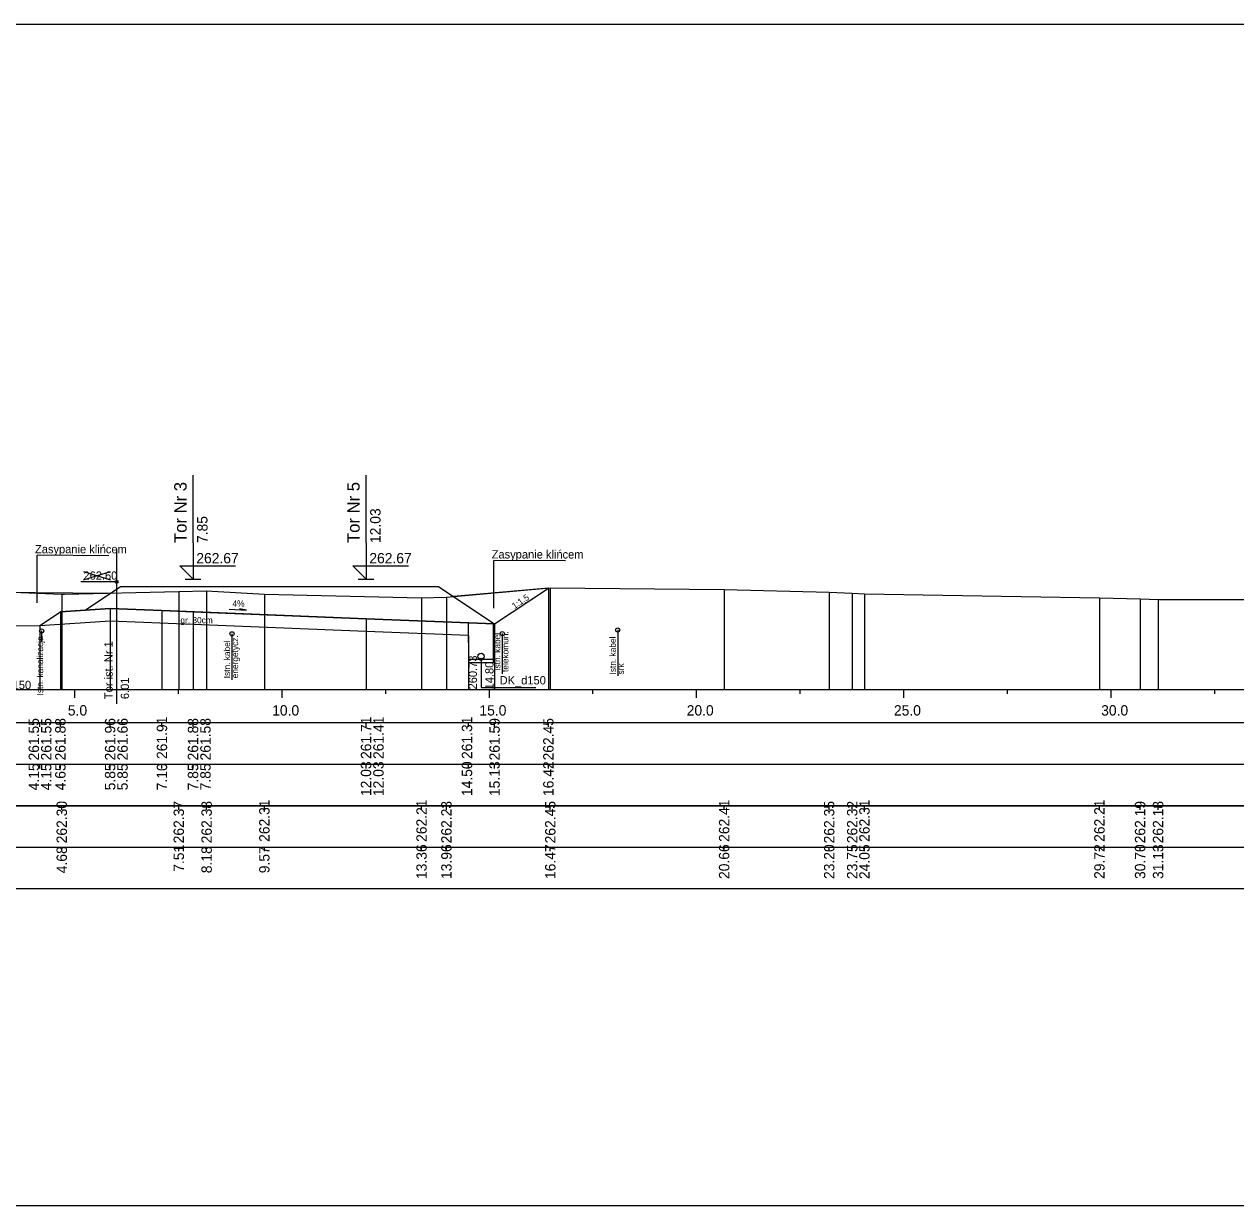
# Model space of a CAD drawing. Extents: x 6516023 to 6560129, y 5513077 to 5529206.
# Drawn here: x 6518624.69 to 6518653.92, y 5514484.66 to 5514513.16 of the extents above; entities that cross this region are included whole.
import ezdxf

# ---------------------------------------------------------------- set-up
doc = ezdxf.new("R2010")
doc.units = 0
for name, color, linetype in [('IR_default', 7, 'Continuous'), ('TOR_PRZEK_P-kable', 7, 'Continuous'), ('TOR_PRZEK_P-komponent', 7, 'Continuous'), ('TOR_PRZEK_P-odwodnienie', 7, 'Continuous'), ('TOR_PRZEK_P-opisy', 7, 'Continuous'), ('TOR_PRZEK_P-tabelka istniejace', 7, 'Continuous'), ('TOR_PRZEK_P-tabelka projektowane', 7, 'Continuous'), ('TOR_PRZEK_P-teren istniejacy', 7, 'Continuous'), ('TOR_PRZEK_P-tory istniejace', 7, 'Continuous'), ('TOR_PRZEK_P-tory projektowane', 7, 'Continuous'), ('TOR_PRZEK_P-uklad odniesienia', 7, 'Continuous'), ('TOR_PRZEK_P-warstwa ochronna I', 7, 'Continuous'), ('TOR_PRZEK_P-warstwa ochronna II', 7, 'Continuous'), ('TOR_RAMKI-ramka+tabelka 1', 7, 'Continuous')]:
    doc.layers.add(name, color=color, linetype=linetype)

msp = doc.modelspace()

# ---------------------------------------------------------------- linework, layer by layer
at = {"layer": 'IR_default'}
msp.add_lwpolyline([(6518625.564, 5514498.986), (6518626.162, 5514499.024), (6518626.838, 5514499.475), (6518627.014, 5514499.592), (6518629.709, 5514499.592), (6518630.514, 5514499.592), (6518631.035, 5514499.592), (6518631.188, 5514499.592), (6518633.883, 5514499.592), (6518634.688, 5514499.592), (6518635.729, 5514498.898), (6518636.039, 5514498.691), (6518637.337, 5514499.556)], dxfattribs=at)
at = {"layer": 'TOR_PRZEK_P-kable'}
for p, q in [((6518625.112, 5514498.522), (6518625.112, 5514498.252)), ((6518629.704, 5514498.453), (6518629.704, 5514497.343)), ((6518636.225, 5514498.458), (6518636.225, 5514497.484)), ((6518639.011, 5514498.545), (6518639.011, 5514497.435))]:
    msp.add_line(p, q, dxfattribs=at)
for centre in [(6518625.112, 5514498.522), (6518629.704, 5514498.453), (6518636.225, 5514498.458), (6518639.011, 5514498.545)]:
    msp.add_circle(centre, 0.05, dxfattribs=at)
at = {"layer": 'TOR_PRZEK_P-komponent'}
for p, q in [((6518637.337, 5514499.556), (6518635.045, 5514499.354)), ((6518622.855, 5514499.465), (6518626.776, 5514499.434)), ((6518635.045, 5514499.354), (6518635.045, 5514499.354))]:
    msp.add_line(p, q, dxfattribs=at)
msp.add_lwpolyline([(6518625.067, 5514498.654), (6518625.067, 5514498.654), (6518625.067, 5514498.654), (6518625.564, 5514498.986), (6518626.162, 5514499.024), (6518627.014, 5514499.592), (6518630.514, 5514499.592), (6518631.188, 5514499.592), (6518634.688, 5514499.592), (6518636.039, 5514498.691), (6518632.938, 5514498.815), (6518628.014, 5514499.012), (6518626.764, 5514499.062), (6518626.162, 5514499.024), (6518625.564, 5514498.986)], dxfattribs=at)
at = {"layer": 'TOR_PRZEK_P-odwodnienie'}
for p, q in [((6518635.415, 5514497.754), (6518635.412, 5514498.716)), ((6518636.015, 5514497.756), (6518636.012, 5514498.692)), ((6518636.014, 5514497.835), (6518635.414, 5514497.835)), ((6518636.015, 5514497.755), (6518635.415, 5514497.755))]:
    msp.add_line(p, q, dxfattribs=at)
msp.add_lwpolyline([(6518635.714, 5514497.835), (6518635.714, 5514497.159), (6518637.038, 5514497.159)], dxfattribs=at)
for centre, radius in [((6518635.714, 5514497.91), 0.075), ((6518635.714, 5514497.835), 0.03)]:
    msp.add_circle(centre, radius, dxfattribs=at)
at = {"layer": 'TOR_PRZEK_P-opisy'}
for p, q in [((6518625.003, 5514499.2), (6518625.003, 5514500.347)), ((6518625.003, 5514499.2), (6518625.003, 5514500.347)), ((6518636.022, 5514499.074), (6518636.022, 5514500.221)), ((6518636.022, 5514499.074), (6518636.022, 5514500.221))]:
    msp.add_line(p, q, dxfattribs=at)
for points in [[(6518626.735, 5514500.336), (6518625.003, 5514500.347)], [(6518637.754, 5514500.21), (6518636.022, 5514500.221)], [(6518629.638, 5514499.043), (6518630.056, 5514499.024), (6518629.888, 5514499.053)]]:
    msp.add_lwpolyline(points, dxfattribs=at)
at = {"layer": 'TOR_PRZEK_P-tabelka istniejace'}
for p, q in [((6518625.597, 5514494.206), (6518625.597, 5514494.306)), ((6518628.42, 5514494.206), (6518628.42, 5514494.306)), ((6518629.092, 5514494.206), (6518629.092, 5514494.306)), ((6518630.485, 5514494.206), (6518630.485, 5514494.306)), ((6518634.277, 5514494.206), (6518634.277, 5514494.306)), ((6518634.877, 5514494.206), (6518634.877, 5514494.306)), ((6518637.384, 5514494.206), (6518637.384, 5514494.306)), ((6518641.577, 5514494.206), (6518641.577, 5514494.306)), ((6518644.112, 5514494.206), (6518644.112, 5514494.306)), ((6518644.667, 5514494.206), (6518644.667, 5514494.306)), ((6518644.962, 5514494.206), (6518644.962, 5514494.306)), ((6518650.631, 5514494.206), (6518650.631, 5514494.306)), ((6518651.612, 5514494.206), (6518651.612, 5514494.306)), ((6518652.046, 5514494.206), (6518652.046, 5514494.306)), ((6518544.663, 5514493.306), (6518688.463, 5514493.306)), ((6518625.597, 5514493.206), (6518625.597, 5514493.306)), ((6518628.42, 5514493.206), (6518628.42, 5514493.306)), ((6518629.092, 5514493.206), (6518629.092, 5514493.306)), ((6518630.485, 5514493.206), (6518630.485, 5514493.306)), ((6518634.277, 5514493.206), (6518634.277, 5514493.306)), ((6518634.877, 5514493.206), (6518634.877, 5514493.306)), ((6518637.384, 5514493.206), (6518637.384, 5514493.306)), ((6518641.577, 5514493.206), (6518641.577, 5514493.306)), ((6518644.112, 5514493.206), (6518644.112, 5514493.306)), ((6518644.667, 5514493.206), (6518644.667, 5514493.306)), ((6518644.962, 5514493.206), (6518644.962, 5514493.306)), ((6518650.631, 5514493.206), (6518650.631, 5514493.306)), ((6518651.612, 5514493.206), (6518651.612, 5514493.306)), ((6518652.046, 5514493.206), (6518652.046, 5514493.306))]:
    msp.add_line(p, q, dxfattribs=at)
for points in [[(6518637.384, 5514499.56), (6518637.384, 5514497.306), (6518637.384, 5514497.176), (6518637.384, 5514497.106)], [(6518625.597, 5514499.408), (6518625.597, 5514497.306), (6518625.597, 5514497.176), (6518625.597, 5514497.106)], [(6518628.42, 5514499.475), (6518628.42, 5514497.306), (6518628.42, 5514497.176), (6518628.42, 5514497.106)], [(6518629.092, 5514499.486), (6518629.092, 5514497.306), (6518629.092, 5514497.176), (6518629.092, 5514497.106)], [(6518630.485, 5514499.411), (6518630.485, 5514497.306), (6518630.485, 5514497.176), (6518630.485, 5514497.106)], [(6518634.277, 5514499.318), (6518634.277, 5514497.306), (6518634.277, 5514497.176), (6518634.277, 5514497.106)], [(6518634.877, 5514499.339), (6518634.877, 5514497.306), (6518634.877, 5514497.176), (6518634.877, 5514497.106)], [(6518641.577, 5514499.52), (6518641.577, 5514497.306), (6518641.577, 5514497.176), (6518641.577, 5514497.106)], [(6518644.112, 5514499.454), (6518644.112, 5514497.306), (6518644.112, 5514497.176), (6518644.112, 5514497.106)], [(6518644.667, 5514499.429), (6518644.667, 5514497.306), (6518644.667, 5514497.176), (6518644.667, 5514497.106)], [(6518644.962, 5514499.418), (6518644.962, 5514497.306), (6518644.962, 5514497.176), (6518644.962, 5514497.106)], [(6518650.631, 5514499.319), (6518650.631, 5514497.306), (6518650.631, 5514497.176), (6518650.631, 5514497.106)], [(6518651.612, 5514499.299), (6518651.612, 5514497.306), (6518651.612, 5514497.176), (6518651.612, 5514497.106)], [(6518652.046, 5514499.282), (6518652.046, 5514497.306), (6518652.046, 5514497.176), (6518652.046, 5514497.106)]]:
    msp.add_lwpolyline(points, dxfattribs=at)
msp.add_lwpolyline([(6518544.663, 5514494.306), (6518544.663, 5514492.306), (6518688.463, 5514492.306), (6518688.463, 5514494.306)], close=True, dxfattribs=at)
at = {"layer": 'TOR_PRZEK_P-tabelka projektowane'}
for p, q in [((6518625.067, 5514496.206), (6518625.067, 5514496.306)), ((6518625.067, 5514496.206), (6518625.067, 5514496.306)), ((6518625.564, 5514496.206), (6518625.564, 5514496.306)), ((6518626.764, 5514496.206), (6518626.764, 5514496.306)), ((6518626.764, 5514496.206), (6518626.764, 5514496.306)), ((6518628.014, 5514496.206), (6518628.014, 5514496.306)), ((6518628.764, 5514496.206), (6518628.764, 5514496.306)), ((6518628.764, 5514496.206), (6518628.764, 5514496.306)), ((6518632.938, 5514496.206), (6518632.938, 5514496.306)), ((6518632.938, 5514496.206), (6518632.938, 5514496.306)), ((6518635.413, 5514496.206), (6518635.413, 5514496.306)), ((6518636.039, 5514496.206), (6518636.039, 5514496.306)), ((6518637.337, 5514496.206), (6518637.337, 5514496.306)), ((6518544.663, 5514495.306), (6518688.463, 5514495.306)), ((6518625.067, 5514495.206), (6518625.067, 5514495.306)), ((6518625.067, 5514495.206), (6518625.067, 5514495.306)), ((6518625.564, 5514495.206), (6518625.564, 5514495.306)), ((6518626.764, 5514495.206), (6518626.764, 5514495.306)), ((6518626.764, 5514495.206), (6518626.764, 5514495.306)), ((6518628.014, 5514495.206), (6518628.014, 5514495.306)), ((6518628.764, 5514495.206), (6518628.764, 5514495.306)), ((6518628.764, 5514495.206), (6518628.764, 5514495.306)), ((6518632.938, 5514495.206), (6518632.938, 5514495.306)), ((6518632.938, 5514495.206), (6518632.938, 5514495.306)), ((6518635.413, 5514495.206), (6518635.413, 5514495.306)), ((6518636.039, 5514495.206), (6518636.039, 5514495.306)), ((6518637.337, 5514495.206), (6518637.337, 5514495.306))]:
    msp.add_line(p, q, dxfattribs=at)
for points in [[(6518637.337, 5514499.556), (6518637.337, 5514497.306), (6518637.337, 5514497.176), (6518637.337, 5514497.106)], [(6518625.564, 5514498.986), (6518625.564, 5514497.306), (6518625.564, 5514497.176), (6518625.564, 5514497.106)], [(6518626.764, 5514499.062), (6518626.764, 5514497.306), (6518626.764, 5514497.176), (6518626.764, 5514497.106)], [(6518628.014, 5514499.012), (6518628.014, 5514497.306), (6518628.014, 5514497.176), (6518628.014, 5514497.106)], [(6518628.764, 5514498.982), (6518628.764, 5514497.306), (6518628.764, 5514497.176), (6518628.764, 5514497.106)], [(6518626.764, 5514498.762), (6518626.764, 5514497.306), (6518626.764, 5514497.176), (6518626.764, 5514497.106)], [(6518628.764, 5514498.682), (6518628.764, 5514497.306), (6518628.764, 5514497.176), (6518628.764, 5514497.106)], [(6518632.938, 5514498.815), (6518632.938, 5514497.306), (6518632.938, 5514497.176), (6518632.938, 5514497.106)], [(6518636.039, 5514498.691), (6518636.039, 5514497.306), (6518636.039, 5514497.176), (6518636.039, 5514497.106)], [(6518625.067, 5514498.654), (6518625.067, 5514497.306), (6518625.067, 5514497.176), (6518625.067, 5514497.106)], [(6518625.067, 5514498.654), (6518625.067, 5514497.306), (6518625.067, 5514497.176), (6518625.067, 5514497.106)], [(6518632.938, 5514498.515), (6518632.938, 5514497.306), (6518632.938, 5514497.176), (6518632.938, 5514497.106)], [(6518635.413, 5514498.416), (6518635.413, 5514497.306), (6518635.413, 5514497.176), (6518635.413, 5514497.106)]]:
    msp.add_lwpolyline(points, dxfattribs=at)
msp.add_lwpolyline([(6518544.663, 5514496.306), (6518544.663, 5514494.306), (6518688.463, 5514494.306), (6518688.463, 5514496.306)], close=True, dxfattribs=at)
at = {"layer": 'TOR_PRZEK_P-teren istniejacy'}
msp.add_lwpolyline([(6518621.834, 5514499.56), (6518625.597, 5514499.408), (6518625.662, 5514499.406), (6518628.42, 5514499.475), (6518629.092, 5514499.486), (6518630.485, 5514499.411), (6518634.277, 5514499.318), (6518634.877, 5514499.339), (6518637.384, 5514499.56), (6518641.577, 5514499.52), (6518644.112, 5514499.454), (6518644.667, 5514499.429), (6518644.962, 5514499.418), (6518650.631, 5514499.319), (6518651.612, 5514499.299), (6518652.046, 5514499.282), (6518654.857, 5514499.282)], dxfattribs=at)
at = {"layer": 'TOR_PRZEK_P-tory istniejace'}
for p, q in [((6518626.92, 5514500.483), (6518626.92, 5514496.762)), ((6518626.12, 5514499.754), (6518626.772, 5514499.957)), ((6518626.12, 5514499.957), (6518626.772, 5514499.754)), ((6518626.92, 5514499.707), (6518626.054, 5514499.707))]:
    msp.add_line(p, q, dxfattribs=at)
msp.add_circle((6518626.92, 5514499.707), 0.035, dxfattribs=at)
at = {"layer": 'TOR_PRZEK_P-tory projektowane'}
for p, q in [((6518628.764, 5514500.65), (6518628.764, 5514502.282)), ((6518632.938, 5514500.65), (6518632.938, 5514502.282)), ((6518628.764, 5514500.65), (6518628.764, 5514499.772)), ((6518632.938, 5514500.65), (6518632.938, 5514499.772)), ((6518628.764, 5514499.772), (6518628.445, 5514500.091)), ((6518628.445, 5514500.091), (6518629.789, 5514500.091)), ((6518632.938, 5514499.772), (6518632.619, 5514500.091)), ((6518632.619, 5514500.091), (6518633.963, 5514500.091)), ((6518628.572, 5514499.772), (6518628.956, 5514499.772)), ((6518632.747, 5514499.772), (6518633.13, 5514499.772))]:
    msp.add_line(p, q, dxfattribs=at)
at = {"layer": 'TOR_PRZEK_P-uklad odniesienia'}
for p, q in [((6518548.463, 5514497.106), (6518688.463, 5514497.106)), ((6518625.913, 5514496.906), (6518625.913, 5514497.106)), ((6518628.413, 5514497.006), (6518628.413, 5514497.106)), ((6518630.913, 5514496.906), (6518630.913, 5514497.106)), ((6518633.413, 5514497.006), (6518633.413, 5514497.106)), ((6518635.913, 5514496.906), (6518635.913, 5514497.106)), ((6518638.413, 5514497.006), (6518638.413, 5514497.106)), ((6518640.913, 5514496.906), (6518640.913, 5514497.106)), ((6518643.413, 5514497.006), (6518643.413, 5514497.106)), ((6518645.913, 5514496.906), (6518645.913, 5514497.106)), ((6518648.413, 5514497.006), (6518648.413, 5514497.106)), ((6518650.913, 5514496.906), (6518650.913, 5514497.106)), ((6518653.413, 5514497.006), (6518653.413, 5514497.106))]:
    msp.add_line(p, q, dxfattribs=at)
at = {"layer": 'TOR_PRZEK_P-warstwa ochronna I'}
msp.add_lwpolyline([(6518625.067, 5514498.654), (6518626.764, 5514498.762), (6518628.764, 5514498.682), (6518632.938, 5514498.515), (6518635.413, 5514498.416)], dxfattribs=at)
at = {"layer": 'TOR_PRZEK_P-warstwa ochronna II'}
msp.add_lwpolyline([(6518624.011, 5514498.644), (6518625.067, 5514498.654), (6518625.564, 5514498.986), (6518626.764, 5514499.062), (6518628.014, 5514499.012), (6518628.764, 5514498.982), (6518632.938, 5514498.815), (6518636.039, 5514498.691), (6518637.337, 5514499.556)], dxfattribs=at)
at = {"layer": 'TOR_RAMKI-ramka+tabelka 1'}
msp.add_lwpolyline([(6518542.013, 5514513.156), (6518789.513, 5514513.156), (6518789.513, 5514484.656), (6518542.013, 5514484.656)], close=True, dxfattribs=at)

# ---------------------------------------------------------------- texts
at = {"layer": 'TOR_PRZEK_P-kable'}
for s, height, p in [('Istn. kanalizacja', 0.14999, (6518625.149, 5514496.965)), ('energetycz.', 0.14999, (6518629.853, 5514497.38)), ('Istn. kabel', 0.14999, (6518636.18, 5514497.56)), ('telekomun.', 0.15, (6518636.374, 5514497.532)), ('Istn. kabel', 0.14999, (6518629.659, 5514497.38)), ('Istn. kabel', 0.14999, (6518638.965, 5514497.471)), ('srk', 0.15, (6518639.16, 5514497.471))]:
    msp.add_text(s, height=height, rotation=90.0511, dxfattribs=at).set_placement(p)
at = {"layer": 'TOR_PRZEK_P-odwodnienie'}
for s, rotation, p in [('260.73', 90, (6518635.614, 5514497.111)), ('14.80', 90, (6518636.014, 5514497.111)), ('DK_d150', 360, (6518623.744, 5514497.119)), ('DK_d150', 360, (6518636.161, 5514497.232))]:
    msp.add_text(s, height=0.2, rotation=rotation, dxfattribs=at).set_placement(p)
at = {"layer": 'TOR_PRZEK_P-opisy'}
for s, height, rotation, p in [('Zasypanie klińcem', 0.2, 359.9489, (6518624.952, 5514500.396)), ('Zasypanie klińcem', 0.2, 359.9489, (6518635.97, 5514500.27)), ('1:1,5', 0.15, 34.0701, (6518636.52, 5514499.045)), ('4%', 0.15, 359.8485, (6518629.717, 5514499.109))]:
    msp.add_text(s, height=height, rotation=rotation, dxfattribs=at).set_placement(p)
at = {"layer": 'TOR_PRZEK_P-tabelka istniejace'}
for s, p in [('262.30', (6518625.722, 5514493.398)), ('262.37', (6518628.545, 5514493.398)), ('262.38', (6518629.217, 5514493.398)), ('262.31', (6518630.61, 5514493.433)), ('262.21', (6518634.402, 5514493.433)), ('262.23', (6518635.002, 5514493.398)), ('262.45', (6518637.509, 5514493.397)), ('262.41', (6518641.702, 5514493.433)), ('262.35', (6518644.237, 5514493.397)), ('262.32', (6518644.792, 5514493.4)), ('262.31', (6518645.087, 5514493.433)), ('262.21', (6518650.756, 5514493.433)), ('262.19', (6518651.737, 5514493.398)), ('262.18', (6518652.171, 5514493.398)), ('4.68', (6518625.722, 5514492.677)), ('7.51', (6518628.545, 5514492.712)), ('8.18', (6518629.217, 5514492.677)), ('9.57', (6518630.61, 5514492.678)), ('13.36', (6518634.402, 5514492.538)), ('13.96', (6518635.002, 5514492.538)), ('16.47', (6518637.509, 5514492.538)), ('20.66', (6518641.702, 5514492.538)), ('23.20', (6518644.237, 5514492.538)), ('23.75', (6518644.792, 5514492.537)), ('24.05', (6518645.087, 5514492.537)), ('29.72', (6518650.756, 5514492.54)), ('30.70', (6518651.737, 5514492.538)), ('31.13', (6518652.171, 5514492.538))]:
    msp.add_text(s, height=0.25, rotation=90, dxfattribs=at).set_placement(p)
at = {"layer": 'TOR_PRZEK_P-tabelka projektowane'}
for s, p in [('261.55', (6518625.048, 5514495.397)), ('261.55', (6518625.348, 5514495.397)), ('261.88', (6518625.689, 5514495.398)), ('261.96', (6518626.889, 5514495.398)), ('261.66', (6518627.189, 5514495.398)), ('261.91', (6518628.139, 5514495.433)), ('261.88', (6518628.889, 5514495.398)), ('261.58', (6518629.189, 5514495.398)), ('261.71', (6518633.063, 5514495.433)), ('261.41', (6518633.363, 5514495.433)), ('261.31', (6518635.499, 5514495.433)), ('261.59', (6518636.164, 5514495.398)), ('262.45', (6518637.462, 5514495.397)), ('4.15', (6518625.048, 5514494.677)), ('4.15', (6518625.348, 5514494.677)), ('4.65', (6518625.689, 5514494.677)), ('5.85', (6518626.889, 5514494.677)), ('5.85', (6518627.189, 5514494.677)), ('7.10', (6518628.139, 5514494.678)), ('7.85', (6518628.889, 5514494.677)), ('7.85', (6518629.189, 5514494.677)), ('12.03', (6518633.063, 5514494.538)), ('12.03', (6518633.363, 5514494.538)), ('14.50', (6518635.499, 5514494.538)), ('15.13', (6518636.164, 5514494.538)), ('16.42', (6518637.462, 5514494.54))]:
    msp.add_text(s, height=0.25, rotation=90, dxfattribs=at).set_placement(p)
at = {"layer": 'TOR_PRZEK_P-tory istniejace'}
msp.add_text('262.60', height=0.2, dxfattribs=at).set_placement((6518626.12, 5514499.757))
for s, rotation, p in [('Tor ist. Nr 1', 90.0511, (6518626.826, 5514496.877)), ('6.01', 90, (6518627.22, 5514496.877))]:
    msp.add_text(s, height=0.2, rotation=rotation, dxfattribs=at).set_placement(p)
at = {"layer": 'TOR_PRZEK_P-tory projektowane'}
for s, height, p in [('Tor Nr 3', 0.3, (6518628.61, 5514500.644)), ('Tor Nr 5', 0.3, (6518632.784, 5514500.643)), ('12.03', 0.25, (6518633.288, 5514500.642)), ('7.85', 0.25, (6518629.114, 5514500.642))]:
    msp.add_text(s, height=height, rotation=90, dxfattribs=at).set_placement(p)
for p in [(6518628.844, 5514500.152), (6518633.018, 5514500.152)]:
    msp.add_text('262.67', height=0.25, dxfattribs=at).set_placement(p)
at = {"layer": 'TOR_PRZEK_P-uklad odniesienia'}
for s, p in [('5.0', (6518625.744, 5514496.481)), ('10.0', (6518630.674, 5514496.481)), ('15.0', (6518635.674, 5514496.481)), ('20.0', (6518640.674, 5514496.481)), ('25.0', (6518645.674, 5514496.481)), ('30.0', (6518650.674, 5514496.481))]:
    msp.add_text(s, height=0.25, dxfattribs=at).set_placement(p)
at = {"layer": 'TOR_PRZEK_P-warstwa ochronna I'}
msp.add_text('gr. 30cm', height=0.15, dxfattribs=at).set_placement((6518628.46, 5514498.706))

doc.saveas('drawing.dxf')
